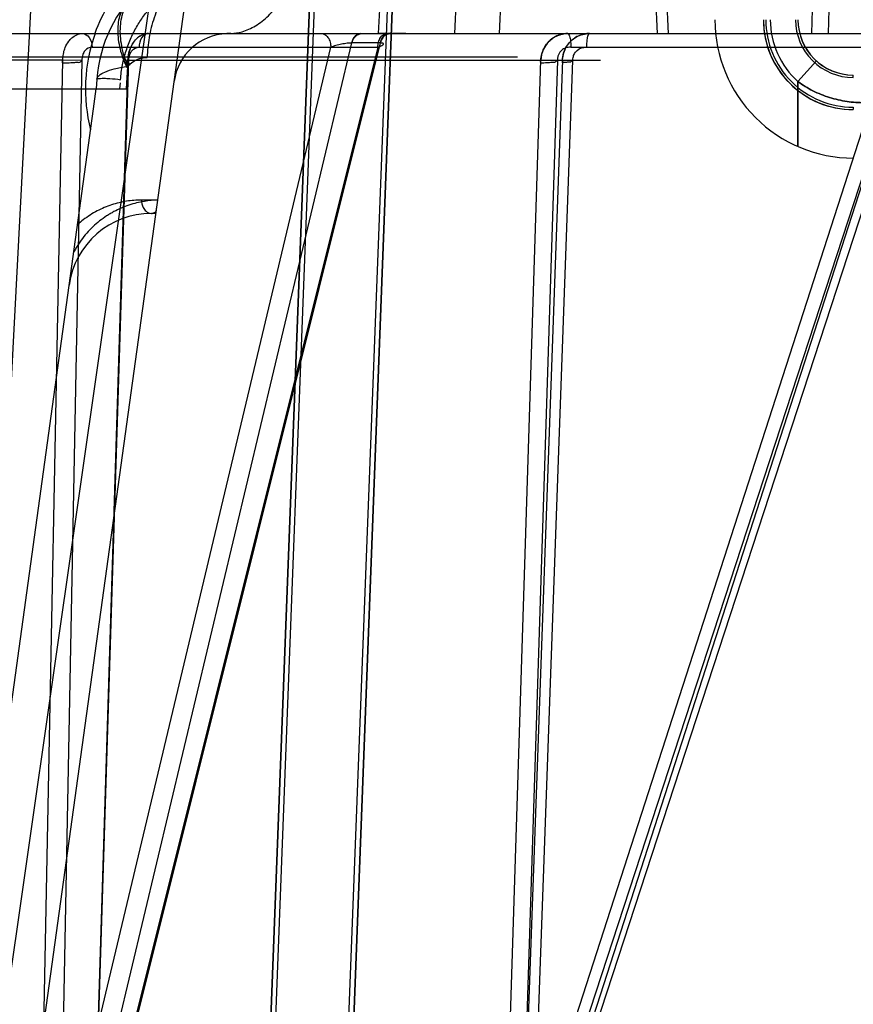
# Model space of a CAD drawing. Header units: millimetres. Extents: x 0 to 297, y 0 to 210.
# Tile 401 of 499: x 240.753 to 240.964, y 159.73 to 159.979. Entities that reach past the tile are written whole.
import ezdxf

# ---------------------------------------------------------------- set-up
doc = ezdxf.new("R2010")
doc.units = ezdxf.units.MM
doc.header["$LTSCALE"] = 16.335
doc.layers.get('0').update_dxf_attribs({"linetype": 'CONTINUOUS'})
for name, color, linetype in [('AXES_REF', 7, 'CONTINUOUS'), ('INTFCLR_1', 7, 'CONTINUOUS'), ('INTFCLR_144815', 7, 'CONTINUOUS'), ('INTFCLR_72935', 7, 'CONTINUOUS')]:
    doc.layers.add(name, color=color, linetype=linetype)

msp = doc.modelspace()

# ---------------------------------------------------------------- linework, layer by layer
at = {"color": 7, "linetype": 'Continuous'}
for centre, radius in [((241.4889109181, 154.7114647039), 6.787079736), ((241.4889109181, 154.7114647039), 6.7865), ((241.4889109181, 154.7114647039), 6.743039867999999), ((241.4889109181, 160.5200647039), 0.5985), ((241.4889109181, 160.5200647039), 0.5845), ((241.4889109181, 160.5200647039), 0.5656), ((241.4889109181, 160.5200647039), 0.56), ((241.4889109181, 160.5200647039), 0.5565)]:
    msp.add_circle(centre, radius, dxfattribs=at)
at = {"color": 9, "linetype": 'Continuous'}
msp.add_circle((241.4889109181, 160.5200647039), 0.581, dxfattribs=at)
at = {"color": 7, "linetype": 'Continuous'}
for radius, start, end in [(6.72, 278.2771290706, 261.7228709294), (6.874, 113.0826918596, 346.8308908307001)]:
    msp.add_arc((241.4889109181, 154.7114647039), radius, start, end, dxfattribs=at)
at = {"layer": 'AXES_REF', "color": 9, "linetype": 'Continuous'}
msp.add_arc((241.4889109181, 154.7114647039), 6.191158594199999, 94.4118118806, 85.5881881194, dxfattribs=at)
at = {"layer": 'INTFCLR_1', "color": 6, "linetype": 'Continuous'}
for p, q in [((240.8261591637, 159.9824779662), (240.8162839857, 159.7240051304)), ((240.8273918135, 159.9824114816), (240.8175173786, 159.7239580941)), ((240.809567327, 159.0304783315), (240.8458987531, 159.9814167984)), ((240.810801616, 159.0304547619), (240.8471314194, 159.9813507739))]:
    msp.add_line(p, q, dxfattribs=at)
at = {"layer": 'INTFCLR_1', "color": 9, "linetype": 'Continuous'}
for p, q in [((240.9543818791, 159.96852972), (240.9497152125, 159.9633122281)), ((240.9637152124, 159.9643522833), (240.9637152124, 159.9649647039)), ((240.9497152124, 159.9633122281), (240.9497152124, 159.946886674)), ((240.9637152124, 159.9568271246), (240.9637152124, 159.9562147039))]:
    msp.add_line(p, q, dxfattribs=at)
at = {"layer": 'INTFCLR_1', "color": 6, "linetype": 'Continuous'}
for radius, start, end in [(0.035, 179.9999999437, 270.0000000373), (0.02275, 179.9999999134, 270.0000000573), (0.0221375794, 179.9999982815, 269.9999994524), (0.0146124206, 179.9999973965, 269.9999991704)]:
    msp.add_arc((240.9637152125, 159.9789647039), radius, start, end, dxfattribs=at)
at = {"layer": 'INTFCLR_1', "color": 9, "linetype": 'Continuous'}
for centre, radius, start, end in [((240.9637152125, 159.9789647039), 0.021, 179.9999999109, 228.1896851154), ((240.9637152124, 159.9789647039), 0.014, 180.0000000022, 270.0000000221)]:
    msp.add_arc(centre, radius, start, end, dxfattribs=at)
msp.add_open_spline([(240.9497152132, 159.9633122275), (240.9503052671, 159.9628736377), (240.9515366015, 159.9620380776), (240.9541535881, 159.9605831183), (240.9569696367, 159.9594558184), (240.9598879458, 159.9586736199), (240.962821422, 159.9581260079), (240.9650466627, 159.9579658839), (240.9665152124, 159.9579647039)], degree=3, knots=[0, 0, 0, 0, 0.1230841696, 0.248729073, 0.5007960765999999, 0.6282214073, 0.7541426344, 1, 1, 1, 1], dxfattribs=at)
at = {"layer": 'INTFCLR_144815', "color": 9, "linetype": 'Continuous'}
for p, q in [((240.8665299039, 160.5483959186), (240.7395885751, 159.660842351)), ((240.743396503, 159.6114791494), (240.807693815, 160.0774146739)), ((240.8446616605, 159.9964647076), (240.8435830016, 159.9754747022)), ((240.9161430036, 159.9930868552), (240.9168597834, 159.9754647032)), ((240.9532180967, 159.9754647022), (240.9537091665, 159.9930868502)), ((240.9578145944, 159.9930868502), (240.9573242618, 159.9754647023)), ((239.8531237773, 159.9754647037), (241.0077340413, 159.9754647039)), ((240.7631266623, 159.6841890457), (240.8315764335, 159.9719952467)), ((240.7679419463, 159.6831127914), (240.8369036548, 159.973071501)), ((240.7711963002, 159.9719952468), (240.8434701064, 159.9719952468)), ((240.8434701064, 159.9719952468), (240.7715944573, 159.6841890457)), ((240.8440491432, 159.973071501), (240.7716359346, 159.6831127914)), ((240.8369036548, 159.973071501), (240.8368436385, 159.9730718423)), ((240.8440491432, 159.9730715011), (240.8369036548, 159.9730715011)), ((240.8441076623, 159.9730718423), (240.8440491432, 159.973071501)), ((240.8798192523, 159.6841890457), (240.972730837, 159.9719952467)), ((240.9766538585, 159.9719952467), (240.8826122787, 159.6841890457)), ((240.8838418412, 159.6831127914), (240.9774483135, 159.973071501)), ((240.9798051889, 159.973071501), (240.8850602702, 159.6831127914)), ((240.8922874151, 159.9719952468), (240.9766538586, 159.9719952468)), ((240.8787717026, 159.9694461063), (239.9706587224, 159.9694461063)), ((240.7637744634, 159.9687090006), (240.5751316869, 159.9687090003)), ((240.757820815, 159.663220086), (240.7637745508, 159.9687090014)), ((240.7686579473, 159.968617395), (240.7631266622, 159.6841890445)), ((240.7802801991, 159.9687090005), (240.7707145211, 159.6632201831)), ((240.7715944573, 159.6841890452), (240.7805114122, 159.9686173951)), ((240.780280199, 159.9687090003), (240.8997587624, 159.9687090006)), ((240.8749686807, 159.663220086), (240.8847111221, 159.9687090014)), ((240.8901553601, 159.9687090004), (240.879221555, 159.6632201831)), ((240.8888854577, 159.968617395), (240.8798192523, 159.6841890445)), ((240.8826122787, 159.6841890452), (240.892795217, 159.968617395)), ((240.7724384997, 159.9639061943), (240.7722677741, 159.961464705)), ((240.7782498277, 159.9614647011), (240.7783587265, 159.9630110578)), ((240.7303336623, 159.6575858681), (240.7715764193, 159.9564547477)), ((240.7878124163, 159.9333425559), (240.783706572, 159.9333425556)), ((240.7873462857, 159.9299647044), (240.7862219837, 159.9299647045))]:
    msp.add_line(p, q, dxfattribs=at)
at = {"layer": 'INTFCLR_144815', "color": 6, "linetype": 'Continuous'}
for p, q in [((240.7601711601, 160.0682964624), (240.736215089, 159.6111873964)), ((240.8638633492, 159.9964647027), (240.8628606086, 159.9754647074)), ((240.8742822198, 159.9754647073), (240.8752308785, 159.9964647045)), ((240.9133720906, 159.9930868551), (240.9140880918, 159.9754647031)), ((240.8505460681, 159.9754647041), (240.8435830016, 159.9754747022)), ((240.7798810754, 159.9614647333), (240.7802798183, 159.9671670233)), ((240.0695406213, 159.9614647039), (240.7798898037, 159.961464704)), ((240.7715764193, 159.9564547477), (240.772267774, 159.9614647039)), ((240.7715764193, 159.9564547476), (240.7722669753, 159.9614647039))]:
    msp.add_line(p, q, dxfattribs=at)
at = {"layer": 'INTFCLR_144815', "color": 7, "linetype": 'Continuous'}
for p, q in [((240.7686579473, 159.968617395), (240.7637745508, 159.9687090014)), ((240.7805114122, 159.968617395), (240.7794160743, 159.9686866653)), ((240.8888854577, 159.968617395), (240.8847111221, 159.9687090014)), ((240.8900847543, 159.968712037), (240.892795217, 159.968617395)), ((240.7874091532, 159.9304202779), (240.7878124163, 159.9333425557))]:
    msp.add_line(p, q, dxfattribs=at)
at = {"layer": 'INTFCLR_144815', "color": 9, "linetype": 'Continuous'}
msp.add_lwpolyline([(240.8448872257, 159.9728127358), (240.8448913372, 159.9728468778), (240.8448861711, 159.9728785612), (240.844871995, 159.9729078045), (240.8448490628, 159.9729346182), (240.8448176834, 159.9729590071), (240.8447782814, 159.9729809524), (240.844731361, 159.9730003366), (240.8446771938, 159.9730171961), (240.8446157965, 159.9730317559), (240.8445473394, 159.973044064), (240.8444721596, 159.9730540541), (240.8443903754, 159.9730618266), (240.8443021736, 159.9730674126), (240.8442078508, 159.9730707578), (240.8441076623, 159.9730718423)], dxfattribs=at)
msp.add_circle((240.4247152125, 159.6114647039), 0.3461683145, dxfattribs=at)
for centre, radius, start, end in [((240.8073532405, 159.9614647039), 0.035, 90.0000000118, 176.0000000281), ((240.8109342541, 159.9614071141), 0.0414026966, 160.1517008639, 194.4239714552), ((240.8058258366, 159.9614647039), 0.014, 92.34991582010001, 172.1430251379), ((240.4247151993, 159.6115257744), 0.3426683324, 359.9897887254, 180.0102113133), ((240.7862219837, 159.9089647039), 0.021, 89.99999998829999, 172.1430251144)]:
    msp.add_arc(centre, radius, start, end, dxfattribs=at)
at = {"layer": 'INTFCLR_144815', "color": 6, "linetype": 'Continuous'}
for centre, radius, start, end in [((240.8063159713, 159.9494557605), 0.0260189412, 90.00233014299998, 92.3440334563), ((240.8058258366, 159.9614647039), 0.014, 90.0000000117, 92.34991582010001)]:
    msp.add_arc(centre, radius, start, end, dxfattribs=at)
at = {"layer": 'INTFCLR_144815', "color": 9, "linetype": 'Continuous'}
for points, knots in [([(240.8063149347, 159.9754747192), (240.8072680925, 159.9755136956), (240.8094501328, 159.9758684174), (240.8127502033, 159.9773460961), (240.8160237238, 159.9799810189), (240.8189112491, 159.9836090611), (240.8212446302, 159.9880276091), (240.8229164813, 159.9929544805), (240.8237382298, 159.9972563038), (240.824064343, 160.0006917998), (240.8241235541, 160.0023852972), (240.8241283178, 160.0032203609)], [0, 0, 0, 0, 0.079538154, 0.1823736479, 0.2978289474, 0.4265721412, 0.5663430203, 0.7123997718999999, 0.8588159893, 0.9303734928, 1, 1, 1, 1]), ([(240.7982134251, 160.0011506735), (240.796036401, 160.0004161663), (240.7928148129, 159.999031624), (240.789275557, 159.9969643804), (240.7872724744, 159.9956176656), (240.7857860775, 159.9945222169), (240.7843349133, 159.9933514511), (240.782447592, 159.99168591), (240.7801983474, 159.9894147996), (240.7781417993, 159.9869192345), (240.7766147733, 159.9847767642), (240.7743701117, 159.9812878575), (240.7728497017, 159.9781148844), (240.7718974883, 159.975464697)], [0, 0, 0, 0, 0.1812991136, 0.2751287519, 0.3231422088, 0.371699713, 0.4207841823, 0.4702213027, 0.5702691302, 0.6726435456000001, 0.7250124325, 0.7777894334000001, 1, 1, 1, 1]), ([(240.807353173, 159.9964647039), (240.8060220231, 159.996464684), (240.8032473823, 159.9961476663), (240.7991560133, 159.994681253), (240.7952325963, 159.9921574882), (240.7917348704, 159.988651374), (240.7888750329, 159.9843546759), (240.7867897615, 159.9795400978), (240.7855234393, 159.974513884), (240.7851871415, 159.9711116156), (240.7851407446, 159.9694450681)], [0, 0, 0, 0, 0.103625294, 0.2152505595, 0.3354688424, 0.4637590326, 0.5980529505, 0.7349076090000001, 0.8702149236, 1, 1, 1, 1]), ([(240.7784135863, 159.9637841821), (240.7784582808, 159.9644202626), (240.7785865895, 159.9656834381), (240.7789882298, 159.9681442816), (240.7797446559, 159.9710948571), (240.7808145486, 159.9738884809), (240.7818263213, 159.9759808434), (240.7829035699, 159.977929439), (240.7841042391, 159.9797513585), (240.7854158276, 159.9814391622), (240.7867574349, 159.9830006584), (240.7885209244, 159.9847734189), (240.7907620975, 159.9866398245), (240.7930851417, 159.9882433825), (240.7962104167, 159.9900198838), (240.8002205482, 159.9916744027), (240.8051368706, 159.9928361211), (240.8084352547, 159.9930837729), (240.8100646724, 159.9930868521)], [0, 0, 0, 0, 0.0403295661, 0.08024126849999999, 0.1576250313, 0.2325070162, 0.2690202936, 0.3045528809, 0.3732772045, 0.4067303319, 0.4396992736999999, 0.5034370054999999, 0.5646164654, 0.6239156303, 0.6817237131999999, 0.7917490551, 0.8969435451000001, 1, 1, 1, 1]), ([(240.7688093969, 159.9754647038), (240.7694636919, 159.9754647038), (240.770888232, 159.9744062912), (240.771191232, 159.9728468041), (240.7711963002, 159.9719952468)], [0, 0, 0, 0, 0.4344971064, 1, 1, 1, 1]), ([(240.7854768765, 159.9754647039), (240.7848225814, 159.9754647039), (240.7833980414, 159.9744062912), (240.7830950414, 159.9728468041), (240.7830899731, 159.9719952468)], [0, 0, 0, 0, 0.4344971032, 1, 1, 1, 1]), ([(240.8291895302, 159.9754647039), (240.8294920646, 159.9754647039), (240.8301737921, 159.9752599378), (240.8309663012, 159.974439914), (240.8314612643, 159.9732901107), (240.8315738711, 159.9724257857), (240.8315764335, 159.9719952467)], [0, 0, 0, 0, 0.1970870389, 0.4393178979, 0.7195190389, 1, 1, 1, 1]), ([(240.8392118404, 159.9754647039), (240.8386778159, 159.9754647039), (240.837497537, 159.9748504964), (240.8369945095, 159.9737061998), (240.8368436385, 159.9730718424)], [0, 0, 0, 0, 0.450244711, 1, 1, 1, 1]), ([(240.8369036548, 159.9730715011), (240.8369832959, 159.9733981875), (240.8373570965, 159.9745018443), (240.838488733, 159.9754647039), (240.8393320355, 159.9754647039)], [0, 0, 0, 0, 0.2850681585, 1, 1, 1, 1]), ([(240.8434701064, 159.9719952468), (240.8434726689, 159.9724257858), (240.843593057, 159.9732921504), (240.8441603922, 159.974694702), (240.8452027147, 159.9754647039), (240.8458570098, 159.9754647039)], [0, 0, 0, 0, 0.2841969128, 0.5681103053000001, 1, 1, 1, 1]), ([(240.8440491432, 159.9730715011), (240.8441287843, 159.9733981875), (240.8445025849, 159.9745018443), (240.8456342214, 159.9754647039), (240.8464775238, 159.9754647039)], [0, 0, 0, 0, 0.2850681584, 1, 1, 1, 1]), ([(240.8465943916, 159.9754647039), (240.8463270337, 159.9754647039), (240.8451124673, 159.9752114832), (240.8443343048, 159.9739793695), (240.8441076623, 159.9730718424)], [0, 0, 0, 0, 0.2222874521, 1, 1, 1, 1]), ([(240.8915001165, 159.9754647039), (240.8916762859, 159.9754647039), (240.8920181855, 159.9748040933), (240.8922027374, 159.9737142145), (240.8922861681, 159.9726304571), (240.8922874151, 159.9719952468)], [0, 0, 0, 0, 0.1447140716, 0.4782065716, 1, 1, 1, 1]), ([(240.8969977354, 159.9754647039), (240.896821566, 159.9754647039), (240.8964796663, 159.9748040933), (240.8962951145, 159.9737142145), (240.8962116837, 159.972630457), (240.8962104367, 159.9719952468)], [0, 0, 0, 0, 0.1447140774, 0.4782065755, 1, 1, 1, 1]), ([(240.7711963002, 159.9719952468), (240.7705497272, 159.9720498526), (240.7694597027, 159.9714703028), (240.7687648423, 159.9700653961), (240.7686301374, 159.9691403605), (240.7686579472, 159.9686173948)], [0, 0, 0, 0, 0.417070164, 0.6633841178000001, 1, 1, 1, 1]), ([(240.7805114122, 159.9686173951), (240.780504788, 159.9687773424), (240.7805284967, 159.9693040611), (240.7807035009, 159.9702089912), (240.781350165, 159.9714699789), (240.7824404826, 159.9720502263), (240.7830899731, 159.9719952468)], [0, 0, 0, 0, 0.102408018, 0.3366396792, 0.583026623, 1, 1, 1, 1]), ([(240.8368436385, 159.9730718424), (240.8364640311, 159.9730717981), (240.8356140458, 159.9729954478), (240.8342852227, 159.9727694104), (240.8329050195, 159.9724361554), (240.8319986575, 159.9721544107), (240.8315764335, 159.9719952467)], [0, 0, 0, 0, 0.2110630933, 0.4730654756, 0.7491158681, 1, 1, 1, 1]), ([(240.8434701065, 159.971995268), (240.8438152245, 159.9721236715), (240.8442762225, 159.9723365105), (240.844843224, 159.9726351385), (240.8448871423, 159.972812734)], [0, 0, 0, 0, 0.668081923, 1, 1, 1, 1]), ([(240.8922874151, 159.9719952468), (240.8920715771, 159.9720089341), (240.8914279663, 159.9719894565), (240.8903967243, 159.9716334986), (240.8892016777, 159.9705613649), (240.8888382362, 159.9693452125), (240.8888854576, 159.9686173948)], [0, 0, 0, 0, 0.1209508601, 0.3579856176, 0.5921087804, 1, 1, 1, 1]), ([(240.892795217, 159.9686173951), (240.8927854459, 159.9687772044), (240.8928144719, 159.9693097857), (240.8930502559, 159.9702474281), (240.8940315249, 159.9715898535), (240.8953786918, 159.9720480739), (240.8962104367, 159.9719952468)], [0, 0, 0, 0, 0.0898047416, 0.2980750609, 0.532532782, 1, 1, 1, 1]), ([(240.7724384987, 159.9639061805), (240.7724638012, 159.9642680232), (240.7730584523, 159.9651082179), (240.7746600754, 159.965888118), (240.7765305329, 159.9664630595), (240.7784980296, 159.9668822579), (240.7796499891, 159.9670739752), (240.7802710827, 159.9671656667)], [0, 0, 0, 0, 0.1233594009, 0.3159744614, 0.6030088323, 0.7864831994, 1, 1, 1, 1]), ([(240.7724384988, 159.9639061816), (240.772441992, 159.9639561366), (240.7726516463, 159.9640468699), (240.7733238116, 159.9641401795), (240.7744417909, 159.9641568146), (240.7762547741, 159.9640738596), (240.7775316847, 159.9639516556), (240.7784135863, 159.9637841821)], [0, 0, 0, 0, 0.0248838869, 0.0896715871, 0.368032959, 0.5539403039, 1, 1, 1, 1]), ([(240.7878114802, 159.9333354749), (240.7866874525, 159.9333087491), (240.7848922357, 159.9331433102), (240.7824652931, 159.9326484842), (240.7798408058, 159.931886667), (240.7776121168, 159.9309246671), (240.7757882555, 159.9298970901), (240.7745666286, 159.9291379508), (240.7730844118, 159.928075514), (240.7714018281, 159.926624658), (240.7698250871, 159.9249922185), (240.7683772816, 159.9231830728), (240.7673157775, 159.9215618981), (240.7667508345, 159.9205459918), (240.766575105, 159.9202122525)], [0, 0, 0, 0, 0.1289233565, 0.2059005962, 0.2837489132, 0.4420153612, 0.4826197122, 0.5237646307, 0.6068862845, 0.6914364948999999, 0.7781809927, 0.866754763, 0.9567508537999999, 1, 1, 1, 1]), ([(240.783706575, 159.9333424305), (240.7824377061, 159.9333417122), (240.7798782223, 159.9331404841), (240.7760957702, 159.9322239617), (240.7730460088, 159.9309361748), (240.7706926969, 159.9295781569), (240.7690314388, 159.9284183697), (240.768001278, 159.927564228), (240.767531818, 159.9271431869)], [0, 0, 0, 0, 0.2150681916, 0.4330399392, 0.6570439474, 0.7734393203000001, 0.8931142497, 1, 1, 1, 1]), ([(240.7837065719, 159.9333425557), (240.7837225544, 159.9327061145), (240.7839571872, 159.9316503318), (240.7848392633, 159.9303745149), (240.7857361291, 159.929964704), (240.7862219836, 159.929964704)], [0, 0, 0, 0, 0.41702534, 0.6817462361, 1, 1, 1, 1]), ([(240.7862219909, 159.9299647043), (240.7863225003, 159.9299647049), (240.7867761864, 159.9300145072), (240.7871839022, 159.9302884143), (240.7874261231, 159.9305440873)], [0, 0, 0, 0, 0.2220211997, 1, 1, 1, 1])]:
    msp.add_open_spline(points, degree=3, knots=knots, dxfattribs=at)
at = {"layer": 'INTFCLR_144815', "color": 7, "linetype": 'Continuous'}
for points, knots in [([(240.7802710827, 159.9671656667), (240.7795911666, 159.9688281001), (240.7785555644, 159.9721518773), (240.7781566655, 159.9771321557), (240.7790823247, 159.98161033), (240.78061293, 159.9840872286), (240.7815240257, 159.9850835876)], [0, 0, 0, 0, 0.2853259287, 0.5489450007, 0.7855215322, 1, 1, 1, 1]), ([(240.7800655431, 159.983581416), (240.7796846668, 159.9831013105), (240.7789961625, 159.9820487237), (240.7782446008, 159.980271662), (240.777786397, 159.9782981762), (240.7776323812, 159.9761640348), (240.7777883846, 159.9739080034), (240.778242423, 159.9715718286), (240.7789793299, 159.9691995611), (240.779631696, 159.9676411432), (240.7799959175, 159.9668648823)], [0, 0, 0, 0, 0.1045510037, 0.2132178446, 0.3275438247, 0.4486092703, 0.5769211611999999, 0.7122279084, 0.8537156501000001, 1, 1, 1, 1]), ([(240.7637359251, 159.9680356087), (240.7637202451, 159.9683703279), (240.7637820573, 159.9692639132), (240.7639575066, 159.9705765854), (240.7644410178, 159.9720975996), (240.7651260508, 159.9733509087), (240.7664303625, 159.9748271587), (240.7678194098, 159.9754647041), (240.7688093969, 159.9754647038)], [0, 0, 0, 0, 0.101788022, 0.2712676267, 0.4010655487, 0.5849474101, 0.6992750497, 1, 1, 1, 1]), ([(240.7854768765, 159.9754647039), (240.7844643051, 159.9754647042), (240.7830440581, 159.9748344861), (240.7818361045, 159.9735083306), (240.7811856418, 159.9724822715), (240.7804480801, 159.9706953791), (240.7801903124, 159.9691409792), (240.7802367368, 159.9680356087)], [0, 0, 0, 0, 0.3045494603, 0.4193121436, 0.5400097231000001, 0.6672463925, 1, 1, 1, 1]), ([(240.780280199, 159.9687090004), (240.7802973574, 159.9693073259), (240.7804430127, 159.9704867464), (240.7809904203, 159.9721398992), (240.7818277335, 159.9735477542), (240.7828962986, 159.9746220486), (240.7841306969, 159.9753042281), (240.7850350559, 159.975464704), (240.7854768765, 159.975464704)], [0, 0, 0, 0, 0.1918781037, 0.3781901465, 0.5545000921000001, 0.712227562, 0.8583699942, 1, 1, 1, 1]), ([(240.8846572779, 159.9680356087), (240.8846372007, 159.9683703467), (240.8847233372, 159.9692700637), (240.8849680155, 159.9705964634), (240.8856381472, 159.9721366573), (240.8865779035, 159.9733917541), (240.8877744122, 159.9743711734), (240.8889377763, 159.9749950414), (240.8901939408, 159.975378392), (240.8910661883, 159.975464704), (240.8915001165, 159.9754647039)], [0, 0, 0, 0, 0.0894384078, 0.2397116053, 0.3579905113, 0.5344584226, 0.6518686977, 0.7680098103, 0.8842670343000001, 1, 1, 1, 1]), ([(240.8915001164, 159.9754647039), (240.8908688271, 159.9754647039), (240.8895815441, 159.9752784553), (240.8878130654, 159.9744581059), (240.8863486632, 159.9731684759), (240.8851240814, 159.9712708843), (240.8847426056, 159.9696681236), (240.8847110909, 159.9687090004)], [0, 0, 0, 0, 0.1795839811, 0.3640818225, 0.5470896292, 0.727009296, 1, 1, 1, 1]), ([(240.8969977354, 159.9754647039), (240.8965611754, 159.9754647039), (240.8956836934, 159.975378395), (240.89441964, 159.9749951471), (240.8932482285, 159.9743716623), (240.8922171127, 159.97353287), (240.8913569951, 159.9725062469), (240.8903926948, 159.9707481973), (240.8900349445, 159.9691486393), (240.8900999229, 159.9680356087)], [0, 0, 0, 0, 0.1161933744, 0.2329052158, 0.3494296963, 0.4671186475, 0.5846363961, 0.7032550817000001, 1, 1, 1, 1]), ([(240.8901553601, 159.9687090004), (240.8901764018, 159.9693105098), (240.8903718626, 159.9705142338), (240.8911081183, 159.9721835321), (240.8922296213, 159.9735924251), (240.8936458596, 159.9746518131), (240.8952615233, 159.9753131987), (240.8964182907, 159.9754647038), (240.8969977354, 159.9754647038)], [0, 0, 0, 0, 0.1703347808, 0.3408148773, 0.5109925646, 0.6742140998, 0.8360137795, 1, 1, 1, 1]), ([(240.7637359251, 159.9680356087), (240.7643097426, 159.9680441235), (240.7653546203, 159.968097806), (240.7665708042, 159.9681063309), (240.7673655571, 159.968230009), (240.7678456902, 159.9681375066), (240.7683091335, 159.9682918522), (240.768502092, 159.9686043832), (240.7686579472, 159.9686173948)], [0, 0, 0, 0, 0.3411736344, 0.6217704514, 0.7229791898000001, 0.8158691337, 0.9070212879, 1, 1, 1, 1]), ([(240.7802367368, 159.9680356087), (240.7799450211, 159.9680401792), (240.7789943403, 159.9680543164), (240.779737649, 159.9682296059), (240.7801622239, 159.9681593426), (240.7803174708, 159.9686012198), (240.7805114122, 159.9686173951)], [0, 0, 0, 0, 0.4035049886, 0.5686945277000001, 0.730839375, 1, 1, 1, 1]), ([(240.7799959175, 159.9668648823), (240.7801543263, 159.9670728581), (240.7806123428, 159.967545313), (240.7814459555, 159.9683013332), (240.7825876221, 159.9689479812), (240.7838576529, 159.9693564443), (240.7847197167, 159.9694432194), (240.7851407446, 159.9694450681)], [0, 0, 0, 0, 0.1319272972, 0.330950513, 0.5663518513, 0.7875341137, 1, 1, 1, 1]), ([(240.7802710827, 159.9671656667), (240.7806374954, 159.9675921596), (240.7815220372, 159.9683905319), (240.7831865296, 159.9692342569), (240.784475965, 159.9694366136), (240.7851406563, 159.9694418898)], [0, 0, 0, 0, 0.3052766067, 0.6391078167, 1, 1, 1, 1]), ([(240.8846572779, 159.9680356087), (240.885184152, 159.9680575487), (240.8859230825, 159.9681101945), (240.8868944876, 159.9681515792), (240.8875456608, 159.9682350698), (240.8882977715, 159.968108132), (240.888633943, 159.9686016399), (240.8888854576, 159.9686173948)], [0, 0, 0, 0, 0.365006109, 0.5137228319, 0.6704364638, 0.8255661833, 1, 1, 1, 1]), ([(240.892795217, 159.9686173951), (240.8925506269, 159.9686020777), (240.8922619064, 159.9681478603), (240.8916639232, 159.9682108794), (240.891024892, 159.9681624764), (240.890792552, 159.9681684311), (240.8899929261, 159.9680411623), (240.8900999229, 159.9680356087)], [0, 0, 0, 0, 0.2614490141, 0.4466587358, 0.6173853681, 0.8856981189, 1, 1, 1, 1])]:
    msp.add_open_spline(points, degree=3, knots=knots, dxfattribs=at)
at = {"layer": 'INTFCLR_72935', "color": 6, "linetype": 'Continuous'}
for p, q in [((240.8162068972, 159.7219874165), (240.8261591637, 159.9824779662)), ((240.8273914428, 159.9824017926), (240.8173949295, 159.7207531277)), ((240.8095668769, 159.0304665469), (240.845899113, 159.981426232)), ((240.8471314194, 159.9813507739), (240.810801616, 159.0304547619))]:
    msp.add_line(p, q, dxfattribs=at)
at = {"layer": 'INTFCLR_72935', "color": 9, "linetype": 'Continuous'}
for p, q in [((240.9497152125, 159.9633122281), (240.9543818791, 159.96852972)), ((240.9497152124, 159.946886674), (240.9497152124, 159.9633122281))]:
    msp.add_line(p, q, dxfattribs=at)
at = {"layer": 'INTFCLR_72935', "color": 6, "linetype": 'Continuous'}
for radius, start, end in [(0.035, 179.9999999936, 270.0000000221), (0.02275, 179.9999999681, 269.9999998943), (0.0221375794, 179.9999982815, 269.9999994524), (0.0146124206, 179.9999973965, 269.9999991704)]:
    msp.add_arc((240.9637152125, 159.9789647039), radius, start, end, dxfattribs=at)
at = {"layer": 'INTFCLR_72935', "color": 9, "linetype": 'Continuous'}
for radius, start, end in [(0.021, 180.000000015, 228.1896850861), (0.014, 180.0000000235, 269.9999999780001)]:
    msp.add_arc((240.9637152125, 159.9789647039), radius, start, end, dxfattribs=at)
msp.add_open_spline([(240.9665152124, 159.9579647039), (240.9650466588, 159.9579645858), (240.9628212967, 159.9581255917), (240.9598881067, 159.958674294), (240.9569694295, 159.9594550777), (240.9541534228, 159.9605829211), (240.9515368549, 159.9620384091), (240.9503047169, 159.9628729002), (240.9497152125, 159.9633122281)], degree=3, knots=[0, 0, 0, 0, 0.2458575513, 0.3717785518, 0.4992030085, 0.7512711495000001, 0.8769160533, 1, 1, 1, 1], dxfattribs=at)

doc.saveas('drawing.dxf')
